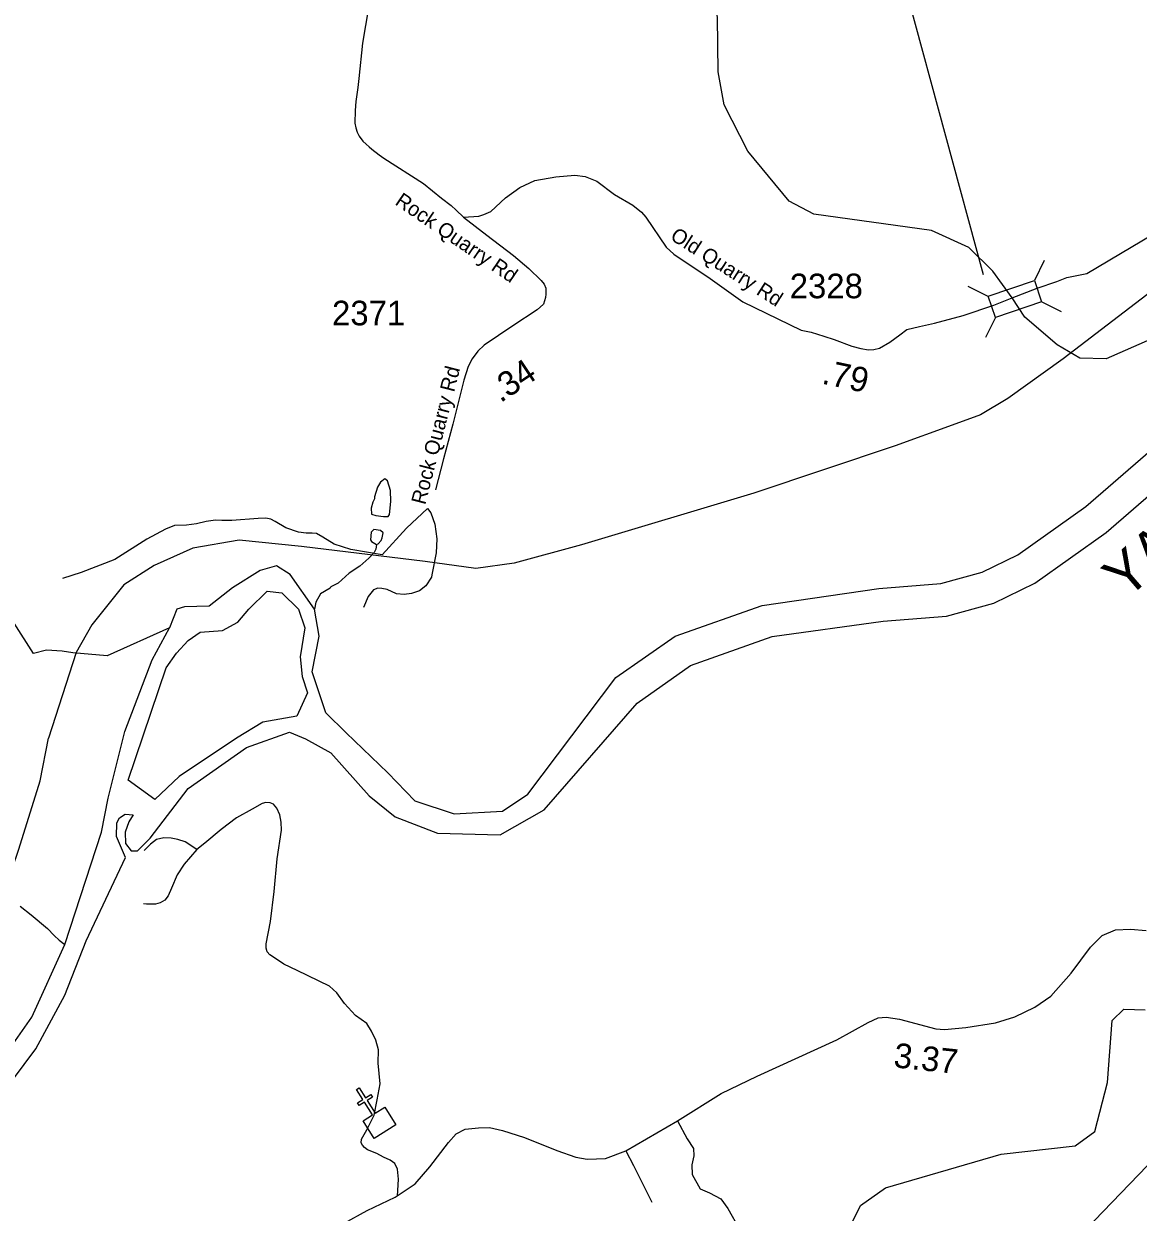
# Model space of a CAD drawing. Extents: x 1248224 to 1454986, y 825081 to 985870.
# Drawn here: x 1388450 to 1394113, y 891036 to 897074 of the extents above; entities that cross this region are included whole.
import ezdxf

# ---------------------------------------------------------------- set-up
doc = ezdxf.new("R2010")
doc.units = 0
for name, color, linetype in [('Exist Cultural Church CELL', 7, 'Continuous'), ('Exist Hydrographic Creek Single Shore', 7, 'Continuous'), ('Exist Hydrographic Island Shore', 7, 'Continuous'), ('Exist Hydrographic Misc Water Feature', 7, 'Continuous'), ('Exist Hydrographic River Shore', 7, 'Continuous'), ('Exist Hydrographic River Shore Label', 7, 'Continuous'), ('Exist Railroad Mainline', 7, 'Continuous'), ('Exist Road Non-System Type 51', 7, 'Continuous'), ('Exist Road Secondary Mileage Hundredths English Label', 7, 'Continuous'), ('Exist Road Secondary Structure Standard Bridge CELL', 7, 'Continuous'), ('Exist Road Secondary Structure Standard Bridge Number Label', 7, 'Continuous'), ('Exist Road Secondary Type 41 Attributed', 7, 'Continuous'), ('Exist Road Secondary Type 51 Attributed', 7, 'Continuous'), ('Exist Road Secondary Type 51 Label', 7, 'Continuous'), ('Exist Road Secondary Type 51 Number Label', 7, 'Continuous')]:
    doc.layers.add(name, color=color, linetype=linetype)

msp = doc.modelspace()

# ---------------------------------------------------------------- linework, layer by layer
at = {"layer": 'Exist Cultural Church CELL'}
msp.add_lwpolyline([(1390174.1, 891499.7), (1390222.3, 891530.1), (1390181.8, 891594.5), (1390154.7, 891577.5), (1390146.2, 891591.1), (1390173.3, 891608.1), (1390141.3, 891659), (1390154.9, 891667.5), (1390186.9, 891616.6), (1390214, 891633.6), (1390222.5, 891620.1), (1390195.4, 891603.1), (1390235.8, 891538.6), (1390284.7, 891569.1), (1390341.3, 891478.9), (1390230.7, 891409.5)], close=True, dxfattribs=at)
at = {"layer": 'Exist Hydrographic Creek Single Shore'}
for points in [[(1393472.1, 895681.7), (1393374.8, 895816.7), (1393252.8, 895937.3), (1393062.9, 896023.2), (1392465.3, 896106.3)], [(1395122.5, 895936.5), (1395095.9, 895949.4), (1394776.9, 895837.7), (1394499.9, 895777.6), (1394184.9, 895475.4), (1393949.9, 895371.7), (1393815.9, 895374.5), (1393700.9, 895442.5), (1393537.2, 895583), (1393472.1, 895681.7)], [(1389189.8, 894004.8), (1388874.4, 893861.8), (1388698.7, 893878.6), (1388645.2, 893885.6), (1388565.8, 893891.1), (1388499.4, 893873.7), (1388401.7, 894029), (1388400.8, 894403.4), (1388361.7, 894512.4), (1388247.7, 894665.8), (1387912.8, 895388.2), (1387863.1, 895430)], [(1392648.9, 890962.8), (1392700.8, 891070), (1392827.9, 891159.3), (1393415.8, 891331.4), (1393791.9, 891373.1), (1393892.9, 891446.5), (1393956.9, 891694.8), (1393979.8, 892009.4), (1394039.9, 892067.4), (1394148.5, 892063.7)]]:
    msp.add_lwpolyline(points, dxfattribs=at)
at = {"layer": 'Exist Hydrographic Island Shore'}
msp.add_lwpolyline([(1389240, 893248.9), (1389116.6, 893132.4), (1388981, 893231.5), (1389173, 893802.1), (1389226.2, 893876.6), (1389284.7, 893940.4), (1389345.8, 893983), (1389460.2, 893991), (1389537.3, 894033.6), (1389593.1, 894100.1), (1389686.2, 894190.6), (1389760.7, 894182.6), (1389845.7, 894100.1), (1389877.7, 894004.3), (1389853.7, 893857.9), (1389864.4, 893756.8), (1389891, 893674.3), (1389838, 893556.8), (1389664.1, 893525.5), (1389530.3, 893443.8), (1389240, 893248.9)], dxfattribs=at)
at = {"layer": 'Exist Hydrographic Misc Water Feature'}
for points in [[(1392465.3, 896106.3), (1392339.8, 896172.3), (1392128.8, 896426.1), (1392008.8, 896661.6), (1391978.8, 896829.6), (1391975.8, 897105.4), (1391938.9, 897322.9), (1391890.8, 897442), (1391881.9, 897783.6), (1391786.8, 898025.2), (1391756.8, 898193.2), (1391788.8, 898901.7), (1391540.7, 899415.5), (1391557.9, 899800.9)], [(1390216.2, 894582.2), (1390238.4, 894575.6), (1390278.3, 894570.8), (1390302.3, 894570.3), (1390308.4, 894580.1), (1390315.9, 894645.9), (1390313.1, 894701.9), (1390298.2, 894752.3), (1390284.4, 894762.5), (1390262.1, 894745), (1390247.5, 894719.3), (1390232.4, 894669.7), (1390232.1, 894659.8), (1390223.8, 894643.9), (1390215.1, 894612.1), (1390216.2, 894582.2)], [(1390243.1, 894427.7), (1390251.2, 894431.5), (1390265.6, 894449.1), (1390271.9, 894462.9), (1390276.4, 894486.8), (1390262.7, 894499.1), (1390228.8, 894503.9), (1390214.5, 894490.2), (1390211.6, 894452.3), (1390217.5, 894444.2), (1390243.1, 894427.7)], [(1390243.1, 894427.7), (1390238.6, 894403.8), (1390230.3, 894388), (1390203.6, 894358.6), (1390158.1, 894318), (1390104, 894282.8), (1390047.9, 894232.3), (1390010.5, 894212.9), (1390006.3, 894207), (1389957.7, 894178.1), (1389934.1, 894135.2), (1389927.9, 894100.1)], [(1388431.1, 892590.7), (1388488.1, 892547.5), (1388570.6, 892477.7), (1388603.8, 892441), (1388630.3, 892418.7), (1388658.3, 892396.1)]]:
    msp.add_lwpolyline(points, dxfattribs=at)
at = {"layer": 'Exist Hydrographic River Shore'}
for points in [[(1389985.7, 893573.3), (1390089, 893472.2), (1390299.2, 893268), (1390436.5, 893125.4), (1390636.4, 893059.3), (1390883.2, 893073.2), (1391011.9, 893160.2), (1391458.8, 893752.7), (1391760.3, 893961.8), (1392202.6, 894118.7), (1392794.3, 894204), (1393109.4, 894230.2), (1393320.3, 894287.2), (1393501.1, 894375.4), (1393847.2, 894621.2), (1394453.7, 895145.7), (1394787.2, 895483.6), (1395094.2, 895899.9), (1395122.5, 895936.5)], [(1389881.3, 893441.5), (1390011.2, 893369.9), (1390205.1, 893150.5), (1390336.4, 893043.9), (1390552.6, 892961.5), (1390871.5, 892953.4), (1391094.1, 893080.4), (1391566.8, 893622.3), (1391837, 893813.3), (1392252.7, 893960.8), (1392817.3, 894038.2), (1393138.3, 894064.9), (1393379.3, 894130), (1393586.7, 894231.1), (1393950.5, 894489.5), (1394568, 895023.6), (1394914.5, 895374.7), (1395261.4, 895844.9), (1395290.7, 895867.7)], [(1389985.7, 893573.3), (1389916, 893781.4), (1389951.8, 893963.1), (1389927.9, 894100.1), (1389802.9, 894275.8), (1389734.5, 894320.5), (1389651.2, 894296.7), (1389511.3, 894207.3), (1389392.2, 894115), (1389267.2, 894112), (1389228.5, 894100.1), (1389189.8, 894004.8)], [(1388845.9, 892965.9), (1388878.9, 893139.8), (1388964.5, 893477.5), (1389103, 893843), (1389189.8, 894004.8)], [(1389028.4, 892871.9), (1389092.2, 892935.8), (1389285.2, 893188), (1389582.3, 893396.3), (1389799.6, 893474.6), (1389881.3, 893441.5)], [(1388392.5, 891706.4), (1388510.7, 891866.4), (1388658.3, 892138.6), (1388767.8, 892415.2), (1388967.6, 892837.2), (1388920.6, 892945), (1388922.4, 893014.6), (1388936.3, 893038.9), (1388965.8, 893058.1), (1389005.8, 893054.6), (1388983.2, 893019.8), (1388965.8, 892965.9), (1388967.6, 892908.5), (1388995.4, 892871.9), (1389028.4, 892871.9)], [(1388285.9, 891754.4), (1388396.9, 891891.7), (1388491.4, 892027.3), (1388658.3, 892396.1), (1388845.9, 892965.9)]]:
    msp.add_lwpolyline(points, dxfattribs=at)
at = {"layer": 'Exist Railroad Mainline'}
for points in [[(1394633.2, 896061.2), (1393731.5, 895371.9), (1393450, 895170.8), (1393310.6, 895087.1), (1393167.7, 895034.7), (1392878.4, 894930.1), (1392160.4, 894689.4), (1391284.5, 894426), (1390942.5, 894333.2), (1390747.7, 894307), (1390489, 894341.9), (1389861.2, 894417.6), (1389544.4, 894449.6), (1389309.9, 894409.1), (1389112.2, 894321.9), (1388958.2, 894223), (1388795.4, 894019.3), (1388716.9, 893879.7), (1388576.4, 893444.4)], [(1385029.7, 892515.6), (1385401, 892487.3), (1385702.7, 892454.2), (1385915, 892416.6), (1386142.8, 892354.6), (1386494.4, 892248.4), (1386884.9, 892142.6), (1387165.8, 892058.5), (1387296.2, 892031.9), (1387411.2, 892018.7), (1387552.8, 892016.4), (1387671.3, 892031.9), (1387773, 892065.1), (1387912.4, 892122.6), (1388007.4, 892189), (1388115.8, 892277.6), (1388193.2, 892372.7), (1388301.6, 892540.9), (1388356.2, 892674.7), (1388424.7, 892880.6), (1388533.1, 893228), (1388576.4, 893444.4)]]:
    msp.add_lwpolyline(points, dxfattribs=at)
at = {"layer": 'Exist Road Non-System Type 51'}
for points in [[(1390501.2, 894611.9), (1390394.9, 894511.4), (1390270.9, 894376.5), (1390111.4, 894403), (1390026.9, 894430.7), (1389969.7, 894465.1), (1389937, 894483.6), (1389915.1, 894485), (1389885.2, 894485), (1389845.6, 894491.6), (1389781.6, 894512.7), (1389727.1, 894544.5), (1389705.3, 894557.7), (1389679.4, 894561.7), (1389641.2, 894560.3), (1389507, 894549.8), (1389456.5, 894549.8), (1389423.8, 894551.1), (1389376.1, 894545.8), (1389328.4, 894533.9), (1389276.6, 894526), (1389215.3, 894524.6), (1389170.3, 894506.1), (1389074.9, 894455.9), (1388913.4, 894352.7), (1388741.7, 894285.3), (1388646.3, 894254.9)], [(1390501.2, 894611.9), (1390518.9, 894589.4), (1390538, 894531.2), (1390548.9, 894457.2), (1390546.2, 894385.8), (1390524, 894273.8)], [(1390524, 894273.8), (1390521.6, 894261.5), (1390493, 894217.9), (1390461.7, 894192.7), (1390419.4, 894179.5), (1390382.6, 894174.2), (1390344.4, 894176.9), (1390297.4, 894199.3), (1390268.8, 894204.6), (1390248.4, 894206), (1390227.9, 894198), (1390199.3, 894163.6), (1390176.1, 894108.1)], [(1390348.6, 891117.4), (1390354.6, 891204.5), (1390348.6, 891254.7), (1390334.9, 891282.8), (1390312, 891300.5), (1390278.6, 891315.3), (1390243.6, 891334.5), (1390197.2, 891352.2), (1390181.9, 891364), (1390171.3, 891375.8), (1390165.2, 891389.1), (1390166.7, 891406.8), (1390192.6, 891454.1), (1390230.6, 891529.4), (1390245.8, 891606.1), (1390261.1, 891687.4), (1390251.2, 891793.7), (1390252.7, 891860.1), (1390238.2, 891910.3), (1390216.9, 891956.1), (1390192.6, 891994.5), (1390136.3, 892034.4), (1390080, 892096.4), (1390040.4, 892151), (1390003.9, 892185), (1389839.6, 892263.2), (1389771.1, 892295.7), (1389734.6, 892320.8), (1389701.1, 892343), (1389687.4, 892359.2), (1389681.4, 892376.9), (1389681.4, 892399.1), (1389704.2, 892512.8), (1389723.2, 892664.9), (1389736.9, 892831.7), (1389760.5, 892976.4), (1389757.4, 893017.8), (1389751.3, 893054.7), (1389736.1, 893088.6), (1389719.4, 893109.3), (1389702.7, 893115.2), (1389679.8, 893116.7), (1389661.6, 893112.3), (1389611.4, 893084.2), (1389530.7, 893039.9), (1389453.1, 892980.9), (1389369.4, 892911.5), (1389329.1, 892879)], [(1389329.1, 892879), (1389269.8, 892917.4), (1389233.3, 892929.2), (1389198.3, 892936.6), (1389161.7, 892938), (1389125.2, 892929.2), (1389094.8, 892905.5), (1389061.3, 892873.1)], [(1389329.1, 892879), (1389265.2, 892803.7), (1389230.2, 892750.5), (1389201.3, 892682.6), (1389184.6, 892642.7), (1389166.3, 892620.6), (1389143.5, 892607.3), (1389119.1, 892601.4), (1389073.5, 892601.4), (1389058.3, 892602.8)], [(1391771.5, 891499.8), (1391820.4, 891408.7), (1391853.3, 891359.3), (1391855.4, 891322.2), (1391845.1, 891276.9), (1391847.1, 891227.4), (1391886.2, 891155.3), (1391933.6, 891134.7), (1391991.3, 891103.8), (1392028.3, 891054.3), (1392086, 890949.3), (1392156, 890871), (1392221.6, 890787.2), (1392231.9, 890754.2), (1392234, 890702.7), (1392229.9, 890667.7), (1392205.2, 890638.8), (1392153.7, 890595.6), (1392065.2, 890531.7), (1392054.9, 890471.9), (1392063.1, 890408), (1392100.1, 890307.9)], [(1391509.5, 891347.5), (1391548.7, 891272.9), (1391641.4, 891087.5)]]:
    msp.add_lwpolyline(points, dxfattribs=at)
at = {"layer": 'Exist Road Secondary Structure Standard Bridge CELL'}
for p, q in [((1393635, 895871.7), (1393585, 895770.2)), ((1393350.9, 895688.6), (1393249.4, 895738.7)), ((1393723.6, 895610.5), (1393622.1, 895660.6)), ((1393387.2, 895581.5), (1393337.1, 895480))]:
    msp.add_line(p, q, dxfattribs=at)
msp.add_lwpolyline([(1393622.1, 895660.6), (1393387.4, 895581), (1393350.2, 895690.6), (1393585, 895770.2)], close=True, dxfattribs=at)
at = {"layer": 'Exist Road Secondary Structure Standard Bridge Number Label'}
for p, q in [((1393326.3, 895798.8), (1392887.9, 897415.6)), ((1394586.4, 891716.3), (1391605.5, 888626.3))]:
    msp.add_line(p, q, dxfattribs=at)
at = {"layer": 'Exist Road Secondary Type 41 Attributed'}
for points in [[(1390683.8, 896091.6), (1390761.6, 896097.2), (1390787, 896104.5), (1390823.3, 896120.4), (1390897.1, 896189.1), (1390971.1, 896242.8), (1391047.3, 896277), (1391153.2, 896295.8), (1391249.6, 896304.5), (1391302.6, 896298.7), (1391362.2, 896273.9), (1391451.2, 896206.2), (1391545.4, 896152.8), (1391588.1, 896117.2), (1391610.8, 896091.4)], [(1391059.5, 895621.3), (1390934.6, 895538.9), (1390788.7, 895441), (1390757.4, 895410.6), (1390728.8, 895372.2), (1390708.3, 895332.6), (1390686.5, 895262.5), (1390630, 895040.3), (1390583.6, 894863.1), (1390541.8, 894706.4)]]:
    msp.add_lwpolyline(points, dxfattribs=at)
at = {"layer": 'Exist Road Secondary Type 51 Attributed'}
for points in [[(1390202, 897154.7), (1390172, 896974.9), (1390152.3, 896795.1), (1390146.8, 896750.3)], [(1390146.8, 896750.3), (1390138, 896678.7), (1390134.4, 896634.1), (1390132.5, 896569.1), (1390138, 896545), (1390143.4, 896522.7), (1390153.6, 896503.6), (1390173, 896477.2), (1390190.6, 896462.3), (1390204.5, 896448.6), (1390218.3, 896436.3), (1390255.6, 896408.3), (1390279.6, 896391.2), (1390480.4, 896263.2), (1390573.4, 896188.1), (1390622.5, 896151.1), (1390647, 896127.3), (1390683.8, 896091.6)], [(1390683.8, 896091.6), (1390803.1, 896000.4), (1390939.3, 895895.9), (1391017, 895831.1), (1391079.7, 895770.3), (1391094, 895750.4), (1391102.2, 895730.6), (1391102.2, 895700.7), (1391100.8, 895683), (1391091.3, 895649.9), (1391059.5, 895621.3)], [(1391610.8, 896091.4), (1391714.4, 895939.2), (1391753.6, 895903.6), (1391938.5, 895779), (1392104.1, 895661.9), (1392400.4, 895518), (1392450.2, 895507.3), (1392514.9, 895486.9), (1392567.7, 895470.4), (1392658.3, 895436.1), (1392702.8, 895423.7), (1392741.9, 895416.6), (1392768.6, 895418.3), (1392798.8, 895425.5), (1392851.4, 895455.8), (1392901, 895493.5), (1392936.8, 895519.9), (1393000.9, 895535.9), (1393077.3, 895552), (1393223.2, 895591.1), (1393379.7, 895644.5), (1393472.1, 895681.7)], [(1393472.1, 895681.7), (1393599.5, 895729.8), (1393699.1, 895763.7), (1393750.7, 895785), (1393851.2, 895804.8), (1394356.3, 896104.2)], [(1390078, 890980.2), (1390195.2, 891044.4), (1390336.7, 891113), (1390398.6, 891152.8), (1390438.4, 891179.4), (1390513.6, 891265.7), (1390608.7, 891389.6), (1390647.8, 891433.2), (1390692.1, 891457.5), (1390760.6, 891464.2), (1390815.9, 891466.4), (1390882.3, 891450.9), (1390995, 891415.5), (1391158.7, 891349.1), (1391256, 891315.9), (1391313.5, 891304.8), (1391359.9, 891307), (1391405.9, 891308.3), (1391509.5, 891347.5), (1391771.5, 891499.8), (1391994.3, 891639.6), (1392176.3, 891727.5), (1392582.2, 891912.4), (1392740.1, 891999.6), (1392791.9, 892023.1), (1392832.7, 892026.3), (1392900.1, 892016.8), (1393083.7, 891968.2), (1393127.6, 891963.4), (1393236.8, 891974.3), (1393387.4, 891997.8), (1393486.2, 892027.7), (1393588.2, 892077.9), (1393668.2, 892132.9), (1393771.8, 892250.6), (1393870, 892382.2), (1393929.7, 892441.9), (1393997.1, 892470.1), (1394074, 892473.3), (1394152.4, 892467)]]:
    msp.add_lwpolyline(points, dxfattribs=at)

# ---------------------------------------------------------------- texts
at = {"layer": 'Exist Hydrographic River Shore Label'}
msp.add_text('YADKIN', height=210, rotation=40.81221, dxfattribs=at).set_placement((1394050.3, 894144.7))
at = {"layer": 'Exist Road Secondary Mileage Hundredths English Label'}
for s, rotation, p in [('.34', 33.86263, (1390872.3, 895145.6)), ('.79', 347.89448, (1392500.4, 895246.5)), ('3.37', 353.87947, (1392866.3, 891772.6))]:
    msp.add_text(s, height=125, rotation=rotation, dxfattribs=at).set_placement(p)
at = {"layer": 'Exist Road Secondary Type 51 Label'}
for s, rotation, p in [('Rock Quarry Rd', 325.73995, (1390331.6, 896158.7)), ('Old Quarry Rd', 327.48028, (1391730, 895981.1)), ('Rock Quarry Rd', 75.66204, (1390489.9, 894626.6))]:
    msp.add_text(s, height=75, rotation=rotation, dxfattribs=at).set_placement(p)
at = {"layer": 'Exist Road Secondary Type 51 Number Label'}
for s, p in [('2328', (1392341.9, 895679.4)), ('2371', (1390016.4, 895541.8))]:
    msp.add_text(s, height=125, dxfattribs=at).set_placement(p)

doc.saveas('drawing.dxf')
